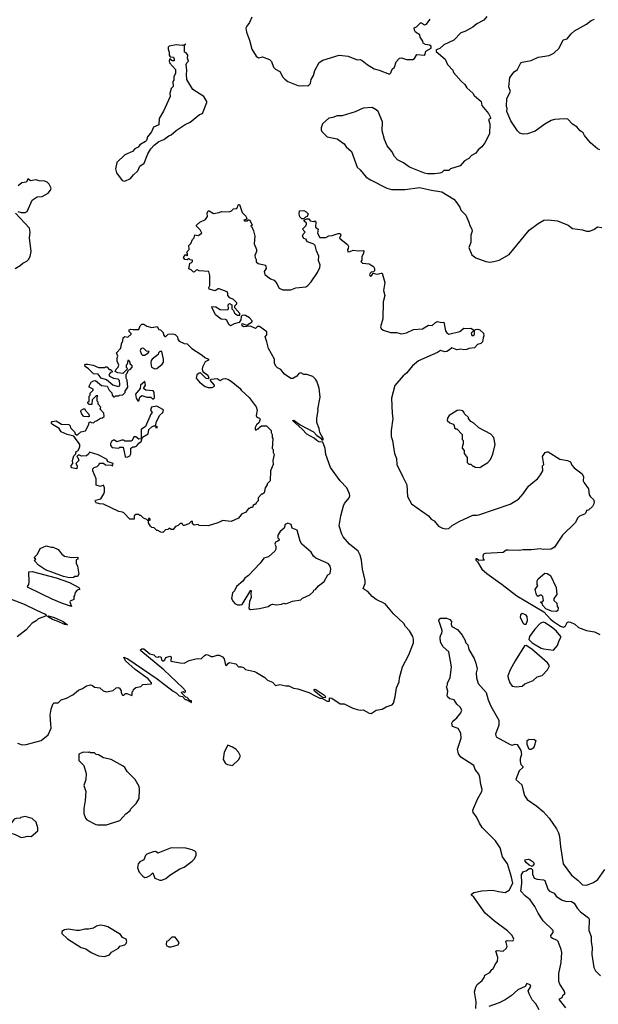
# Model space of a CAD drawing. Extents: x 2087054 to 2277909, y 548907 to 753496.
# Tile 276 of 444: x 2183361 to 2189112, y 666170 to 675959. Entities that reach past the tile are written whole.
import ezdxf

# ---------------------------------------------------------------- set-up
doc = ezdxf.new("R2010")
doc.units = 0

msp = doc.modelspace()

# ---------------------------------------------------------------- linework, layer by layer
at = {"layer": '0CON20XD'}
for points in [[(2185667.6, 675982.4), (2185645, 675931.2), (2185617.5, 675895), (2185610, 675875), (2185616.1, 675833.9), (2185645.7, 675755), (2185667.5, 675665), (2185712.9, 675595), (2185735, 675578), (2185775, 675588), (2185845, 675562.9), (2185863.1, 675543.1), (2185885, 675486.2), (2185905, 675466.7), (2185945, 675443.8), (2185975, 675388.8), (2185995, 675367.1), (2186025, 675344.4), (2186125, 675304.2), (2186155, 675300), (2186186.1, 675306.1), (2186225, 675302.5), (2186235, 675307.5), (2186250, 675325), (2186256.7, 675365), (2186282, 675405), (2186295.8, 675455), (2186337.3, 675532.7), (2186374.2, 675555.8), (2186535, 675607.1), (2186625.6, 675595.6), (2186715, 675560), (2186745, 675563.3), (2186765, 675553.8), (2186813, 675513), (2186885, 675470), (2186933.3, 675456.7), (2187035, 675418.8), (2187048.7, 675431.3), (2187063.2, 675466.8), (2187085, 675487.5), (2187101.2, 675538.8), (2187135, 675576), (2187155, 675581.2), (2187205, 675562.5), (2187267, 675563), (2187285, 675573.8), (2187308.3, 675611.7), (2187385, 675607.5), (2187392.5, 675615), (2187397.5, 675645), (2187450, 675675), (2187450, 675695), (2187435, 675706.7), (2187393.6, 675713.6), (2187370, 675725), (2187366.7, 675745), (2187342.5, 675785), (2187338.3, 675808.3), (2187295, 675833.3), (2187283.8, 675855), (2187283, 675877), (2187305, 675887.5), (2187345, 675927.5), (2187355, 675927.5), (2187385, 675907.5), (2187405, 675913.3), (2187442, 675965)], [(2188005, 675990), (2187973.3, 675955), (2187905, 675918), (2187865, 675884.2), (2187785, 675841.2), (2187745, 675826.7), (2187675, 675756.7), (2187575, 675708.8), (2187538.3, 675671.7), (2187501.7, 675658.3), (2187501.7, 675641.7), (2187590, 675565), (2187611.7, 675511.7), (2187665, 675456.7), (2187673.8, 675435), (2187748.3, 675348.3), (2187786.7, 675315), (2187805, 675282.5), (2187865, 675227.5), (2187877.5, 675205), (2187947.5, 675145), (2187953.3, 675105), (2188020, 675025), (2188040, 674985), (2188040, 674975), (2188020, 674965), (2188033.3, 674925), (2188030, 674825), (2187983.8, 674735), (2187953.3, 674695), (2187918, 674665), (2187895, 674631.2), (2187850.3, 674609.7), (2187825, 674579.2), (2187781.2, 674555), (2187740, 674505), (2187643.6, 674476.4), (2187625, 674460), (2187575, 674460), (2187555, 674440), (2187537, 674433), (2187485, 674427.5), (2187415, 674427.5), (2187385, 674433.3), (2187233.9, 674493.9), (2187176.1, 674536.1), (2187117, 674567), (2187085, 674600), (2187058.3, 674648.3), (2187013.3, 674705), (2186986.2, 674766.2), (2186963.6, 674853.6), (2186966.4, 674943.6), (2186922.5, 675045), (2186905, 675063.3), (2186865, 675086.7), (2186775, 675080), (2186695, 675042), (2186565, 675003.3), (2186515, 675003.8), (2186473.8, 674986.2), (2186435, 674980), (2186371.2, 674925), (2186356.7, 674885), (2186356.7, 674865), (2186365, 674847.5), (2186417.5, 674795), (2186515, 674773.8), (2186586.7, 674725), (2186606.7, 674695), (2186658.3, 674648.3), (2186715, 674492.5), (2186746.4, 674466.4), (2186805, 674392.5), (2186846.4, 674366.4), (2187010, 674285), (2187055, 674270), (2187191.7, 674271.7), (2187335, 674290), (2187455, 674262.5), (2187555, 674247.5), (2187677.5, 674175), (2187695, 674150), (2187736.1, 674096.1), (2187746.4, 674066.4), (2187793.8, 674015), (2187826.2, 673945), (2187835, 673912.5), (2187856.2, 673875), (2187858, 673855), (2187846.2, 673815), (2187843.3, 673745), (2187823.8, 673695), (2187855, 673620), (2187895, 673592.5), (2187995, 673553.3), (2188035, 673548.8)], [(2189127.5, 674665), (2189102.5, 674675), (2189035, 674733.3), (2188975.9, 674805.9), (2188961.2, 674835), (2188932.5, 674855), (2188897.5, 674895), (2188855, 674920), (2188808.3, 674968.3), (2188785, 674973.3), (2188725, 674971.2), (2188675, 674965.8), (2188644.3, 674955.7), (2188579.3, 674920.7), (2188485, 674850), (2188406.4, 674823.6), (2188365, 674820), (2188331.7, 674831.7), (2188307.5, 674855), (2188243, 674953), (2188202.5, 675045), (2188207.5, 675075), (2188200, 675095), (2188203.3, 675175), (2188237.5, 675245), (2188221.2, 675291.2), (2188234, 675385), (2188275, 675440), (2188307.5, 675465), (2188340.5, 675529.5), (2188355, 675538), (2188445, 675552), (2188515, 675585.8), (2188623.6, 675603.6), (2188670, 675625), (2188724.1, 675675.9), (2188762, 675758), (2188802, 675768), (2188841.7, 675818.3), (2188875, 675848.8), (2188993.3, 675915), (2189039.3, 675950.7), (2189072.5, 675965)], [(2184405, 674353.3), (2184461.7, 674378.3), (2184492.3, 674417.7), (2184535, 674457.5), (2184556.1, 674503.9), (2184597.3, 674532.7), (2184633.9, 674626.1), (2184663.9, 674676.1), (2184698.3, 674711.7), (2184743.9, 674746.1), (2184793.6, 674766.4), (2184842.5, 674805), (2184865, 674813.3), (2184915, 674857.5), (2185004.2, 674915.8), (2185055, 674938.8), (2185147.5, 675015), (2185177.5, 675025), (2185220, 675135), (2185220, 675145), (2185192.5, 675195), (2185082.5, 675265), (2185022.5, 675365), (2185017.5, 675415), (2185023.3, 675455), (2185017, 675513), (2185021.7, 675528.3), (2185037.5, 675545), (2185030, 675575), (2185032.5, 675605), (2185015, 675630), (2185000, 675635), (2185000, 675710), (2185008.3, 675711.7), (2185008.3, 675718.3), (2185000, 675710), (2184976.2, 675703.8), (2184915, 675708.2), (2184846, 675696), (2184836.7, 675685), (2184836.7, 675665), (2184847.5, 675635), (2184847.5, 675605), (2184858.3, 675588.3), (2184890, 675585), (2184897.5, 675565), (2184895, 675550), (2184875, 675550), (2184855, 675570), (2184847.5, 675545), (2184850.7, 675530.7), (2184910, 675465), (2184910, 675425), (2184892.5, 675395), (2184891.7, 675358.3), (2184883.3, 675345), (2184887.5, 675295), (2184867.5, 675275), (2184852.5, 675225), (2184856.7, 675195), (2184791.3, 675048.7), (2184748.6, 674975), (2184745, 674912.5), (2184690.7, 674889.3), (2184672.5, 674845), (2184632.9, 674795), (2184620.7, 674759.3), (2184611.2, 674748.8), (2184555, 674715.8), (2184538.3, 674691.7), (2184505, 674673.8), (2184482.5, 674647.5), (2184406.7, 674615), (2184325, 674537.5), (2184314.2, 674475), (2184324.2, 674435), (2184380.5, 674360.5), (2184405, 674353.3)], [(2183343.4, 674053.4), (2183375, 674040.6), (2183415, 674040.8), (2183437, 674053), (2183486.1, 674163.9), (2183535, 674196.2), (2183585, 674200), (2183643.3, 674235), (2183668, 674265), (2183673.3, 674285), (2183653.3, 674325), (2183635, 674343.8), (2183610, 674355), (2183555, 674356.7), (2183525, 674366.7), (2183467.5, 674357.5), (2183443.6, 674376.4), (2183430, 674345), (2183383, 674337), (2183345, 674307.5)], [(2186312.9, 671775), (2186287.6, 671797.6), (2186215, 671836.4), (2186168.5, 671888.5), (2186072.5, 671975), (2186085, 671975.6), (2186150.2, 671930.2), (2186279.7, 671859.7), (2186314, 671825), (2186352, 671802), (2186365, 671782.5), (2186377, 671783), (2186376.2, 671795), (2186342.5, 671855), (2186336.7, 671895), (2186313.3, 671955), (2186313.3, 671995), (2186326.7, 672075), (2186323.3, 672085), (2186346.7, 672205), (2186338.8, 672295), (2186313.6, 672363.6), (2186302.5, 672385), (2186275, 672410), (2186215, 672432.5), (2186185, 672430), (2186155, 672447.5), (2186135, 672440), (2186116.4, 672413.6), (2186075, 672390), (2186055, 672390), (2185993.6, 672433.6), (2185955, 672482.5), (2185925, 672497.5), (2185907.5, 672515), (2185892.5, 672545), (2185892.5, 672585), (2185835, 672690), (2185816.2, 672756.2), (2185800, 672805), (2185817.5, 672825), (2185817, 672857), (2185745, 672910), (2185725, 672907.5), (2185705, 672888.8), (2185655, 672912), (2185585, 672903.8), (2185573.3, 672915), (2185567.5, 672925), (2185573, 672937), (2185625, 672920), (2185637.5, 672935), (2185670, 672955), (2185670, 672965), (2185643.9, 672993.9), (2185605, 673017.5), (2185595, 673022.5), (2185571.7, 673018.3), (2185562.5, 673007.5), (2185557.5, 672975), (2185543.3, 672946.7), (2185494.3, 672935.7), (2185455, 672916.7), (2185439.5, 672929.5), (2185420.7, 672970.7), (2185405, 672977.5), (2185365, 672980), (2185307.5, 673025), (2185272.5, 673095), (2185271.7, 673108.3), (2185310, 673105), (2185355, 673076.7), (2185425, 673072.5), (2185437.5, 673085), (2185432.5, 673125), (2185445, 673136.7), (2185470, 673125), (2185470, 673085), (2185487, 673067), (2185495, 673040), (2185525, 673022.5), (2185548.3, 673021.7), (2185548.3, 673038.3), (2185500, 673095), (2185500, 673115), (2185520, 673135), (2185520, 673145), (2185485, 673177.5), (2185450, 673195), (2185430, 673215), (2185430, 673235), (2185421.7, 673251.7), (2185345, 673282.5), (2185335, 673282.5), (2185305, 673263.3), (2185245, 673280), (2185242.5, 673295), (2185252.5, 673315), (2185252.5, 673415), (2185240, 673455), (2185145, 673462.5), (2185125, 673472.5), (2185115, 673470), (2185095, 673450), (2185085, 673452.5), (2185065, 673472.5), (2185041.7, 673481.7), (2185047.5, 673515), (2185051.7, 673538.3), (2185065, 673540), (2185080, 673555), (2185078.3, 673568.3), (2185055, 673570), (2185045, 673580), (2185035, 673580), (2185025, 673570), (2185003, 673573), (2184990, 673595), (2185005, 673620), (2185015, 673620), (2185025, 673610), (2185030, 673615), (2185030, 673635), (2185020, 673645), (2185047, 673673), (2185042.5, 673715), (2185062.5, 673735), (2185077, 673773), (2185095, 673790), (2185101.7, 673818.3), (2185135, 673812.5), (2185170, 673835), (2185155, 673870), (2185120, 673905), (2185120, 673915), (2185150, 673945), (2185209.3, 673970.7), (2185227, 674003), (2185223.3, 674035), (2185235, 674060), (2185245, 674060), (2185287, 674033), (2185345, 674042.5), (2185367, 674053), (2185443, 674047), (2185465, 674057.5), (2185485, 674076.7), (2185518.3, 674081.7), (2185535, 674120), (2185545, 674120), (2185573, 674043), (2185610, 674005), (2185620, 673985), (2185608.3, 673971.7), (2185590, 673965), (2185595, 673960), (2185625, 673960), (2185631.7, 673968.3), (2185645, 673970), (2185667.5, 673925), (2185670, 673915), (2185660, 673905), (2185668.3, 673898.3), (2185685, 673860), (2185697, 673807), (2185691.7, 673731.7), (2185714, 673675), (2185713.8, 673655), (2185696.7, 673615), (2185700, 673595), (2185712.5, 673575), (2185713, 673553), (2185730, 673535), (2185805, 673517.5), (2185810, 673485), (2185792.5, 673455), (2185797.5, 673425), (2185855, 673382.5), (2185889.3, 673369.3), (2185917.5, 673335), (2185928.3, 673311.7), (2185940.7, 673290.7), (2185975, 673273.3), (2186055, 673273.8), (2186105, 673292), (2186205, 673303.8), (2186223.3, 673315), (2186257.3, 673352.7), (2186320, 673445), (2186343.8, 673495), (2186347.7, 673517.7), (2186330, 673565), (2186333, 673607), (2186309.5, 673659.5), (2186298.8, 673715), (2186285, 673727.5), (2186221.7, 673751.7), (2186210, 673765), (2186210, 673775), (2186185, 673782.5), (2186173.3, 673805), (2186177.5, 673825), (2186197.5, 673845), (2186173, 673877), (2186205, 673910), (2186210, 673925), (2186210, 673935), (2186190, 673955), (2186190, 673965), (2186215, 673980), (2186235, 673980), (2186248.3, 673958.3), (2186285, 673952.5), (2186295, 673957.5), (2186305, 673950), (2186302.5, 673895), (2186327.5, 673875), (2186321.2, 673835), (2186345, 673792.5), (2186405, 673792.5), (2186435, 673810), (2186467, 673813), (2186525, 673833.3), (2186545, 673832.5), (2186552.5, 673815), (2186540, 673785), (2186620, 673725), (2186627.5, 673705), (2186627, 673683), (2186620, 673675), (2186621.7, 673651.7), (2186645, 673652.5), (2186675, 673667.5), (2186725, 673660), (2186780, 673665), (2186776.7, 673635), (2186762.5, 673605), (2186761.7, 673568.3), (2186750, 673555), (2186768.3, 673538.3), (2186835, 673532.5), (2186877.5, 673505), (2186886.7, 673485), (2186887, 673463), (2186878.3, 673451.7), (2186855, 673447.5), (2186845, 673437.5), (2186837.5, 673425), (2186845, 673410), (2186856.4, 673413.6), (2186875, 673440), (2186915, 673427.5), (2186955, 673440), (2186965, 673437.5), (2186991.2, 673345), (2186977.5, 673265), (2186990, 673215), (2186973.8, 673155), (2186969.4, 672985), (2186946, 672905), (2186955, 672888.8), (2186975, 672872.5), (2187045, 672850), (2187105, 672847.5), (2187155, 672836), (2187205, 672844.2), (2187275, 672878), (2187365, 672886), (2187425, 672923.3), (2187461.7, 672918.3), (2187495, 672948.8), (2187515, 672957.5), (2187552.5, 672947.5), (2187575, 672950), (2187592, 672865), (2187605, 672846.2), (2187625, 672833.8), (2187735, 672860), (2187775, 672892.5), (2187795, 672887.5), (2187845, 672892.5), (2187870, 672875), (2187868.3, 672861.7), (2187848.3, 672841.7), (2187855, 672820), (2187875, 672820), (2187882.5, 672835), (2187881.7, 672868.3), (2187891.2, 672878.8), (2187915, 672883.3), (2187934.1, 672874.1), (2187970.7, 672840.7), (2187973.3, 672815), (2187967.5, 672795), (2187960, 672755), (2187945, 672740), (2187911.7, 672728.3), (2187880, 672695), (2187825, 672690), (2187805, 672680), (2187775, 672676.7), (2187745, 672683.3), (2187705, 672677.5), (2187655, 672697.5), (2187633.3, 672675), (2187605, 672660), (2187585, 672658), (2187545, 672668.8), (2187515, 672650), (2187325, 672567.1), (2187265, 672518.8), (2187205.5, 672444.5), (2187172, 672418), (2187088.7, 672321.3), (2187055.7, 672194.3), (2187062, 672045), (2187070, 671995), (2187053.3, 671875), (2187053.6, 671816.4), (2187065.8, 671775), (2187085.8, 671645.8), (2187107.7, 671597.7), (2187110, 671535), (2187168.1, 671415), (2187210, 671335), (2187215, 671217.5), (2187255.6, 671145), (2187425.5, 671025), (2187451.7, 670991.7), (2187478.8, 670975), (2187525, 670923.8), (2187564.1, 670904.1), (2187596.1, 670896.1), (2187625, 670901.2), (2187659.3, 670930.7), (2187729.7, 670970.3), (2187865, 671032.5), (2187905, 671031.4), (2187925, 671037.1), (2188237.4, 671142.6), (2188317.6, 671192.4), (2188365, 671246), (2188418.3, 671321.7), (2188445.6, 671344.4), (2188506.7, 671395), (2188538.8, 671435), (2188558.8, 671475), (2188558.3, 671521.7), (2188570, 671535), (2188557.5, 671615), (2188582.5, 671655), (2188605, 671664), (2188615, 671662), (2188728.3, 671588.3), (2188806.4, 671576.4), (2188835, 671562.5), (2188849.3, 671529.3), (2188872.3, 671502.3), (2188950, 671445), (2188963.8, 671415), (2188962.5, 671375), (2188970, 671355), (2189013.3, 671295), (2189022.5, 671235), (2189033.3, 671215), (2189065, 671187.5), (2189070, 671165), (2189068.8, 671145), (2189055, 671120), (2189015, 671082.5), (2188995, 671080), (2188987.5, 671055), (2188975, 671042.5), (2188926.4, 671023.6), (2188907.5, 671005), (2188883.3, 670955), (2188757.3, 670832.7), (2188676.7, 670715), (2188643.9, 670696.1), (2188565, 670692), (2188535, 670698.8), (2188447.5, 670687.5), (2188365, 670686.7), (2188325, 670680), (2188215, 670685.8), (2188195, 670683.3), (2188165, 670660), (2187986.8, 670653.2), (2187972, 670645), (2187962.5, 670625), (2187967, 670597), (2187980, 670585), (2187923.6, 670583.6), (2187905, 670600), (2187895, 670597.5), (2187893.8, 670585), (2187909.5, 670569.5), (2187954.6, 670494.6), (2188002.6, 670452.6), (2188155.7, 670345), (2188300.4, 670230.4), (2188570, 670070), (2188635, 669999.2), (2188665, 669975.6), (2188735, 669929.4), (2188765, 669919.2), (2188785, 669931.2), (2188802, 669965), (2188815, 669973.8), (2188835, 669969.2), (2188877.6, 669947.6), (2188915.8, 669915.8), (2188995, 669886.2), (2189075, 669874), (2189127.6, 669847.6)], [(2183315, 673486.7), (2183365, 673513.8), (2183391.9, 673538.1), (2183432.3, 673557.7), (2183450, 673575), (2183465.9, 673604.1), (2183476.2, 673655), (2183459.5, 673789.5), (2183466, 673845), (2183460, 673885), (2183320, 674035)], [(2186185, 673980), (2186165, 673980), (2186145, 674000), (2186137.5, 674025), (2186141.7, 674058.3), (2186185, 674062.5), (2186209.3, 674049.3), (2186227, 674027), (2186218.3, 674001.7), (2186203, 673997), (2186185, 673980)], [(2188035, 673548.8), (2188075, 673554.2), (2188125, 673568), (2188225, 673624.3), (2188423.3, 673866.7), (2188515, 673933.8), (2188570, 673965), (2188615, 673970), (2188705, 673960), (2188813.3, 673915), (2188855, 673884.3), (2188955, 673870.8), (2188995, 673856), (2189025, 673857.5), (2189067.3, 673872.7), (2189105, 673898.8), (2189147.9, 673892.1)], [(2184785, 670860), (2184763, 670863), (2184735, 670880), (2184725, 670880), (2184698.3, 670908.3), (2184675, 670910), (2184661.7, 670921.7), (2184640, 670955), (2184640, 670980), (2184660, 670985), (2184655, 671000), (2184641.7, 670998.3), (2184640, 670980), (2184635, 670980), (2184625, 670990), (2184591.7, 671001.7), (2184565, 671030), (2184555, 671030), (2184545, 671040), (2184515, 671040), (2184500, 671025), (2184498.3, 670991.7), (2184455, 670992.5), (2184396.4, 671056.4), (2184383.3, 671063.3), (2184345, 671067.5), (2184195, 671143.3), (2184155, 671143.8), (2184120, 671155), (2184110, 671175), (2184115, 671182.5), (2184166.4, 671193.6), (2184196.1, 671243.9), (2184203.8, 671265), (2184203, 671303), (2184195, 671330), (2184165, 671317.5), (2184121.7, 671331.7), (2184120, 671395), (2184087.5, 671475), (2184088.3, 671491.7), (2184100, 671505), (2184130, 671515), (2184150, 671535), (2184155, 671550), (2184195, 671550), (2184213, 671533), (2184275, 671530), (2184285, 671520), (2184290, 671545), (2184241.7, 671561.7), (2184230, 671575), (2184230, 671585), (2184141.7, 671631.7), (2184055, 671660), (2184045, 671640), (2184025, 671622.5), (2183975, 671620), (2183955, 671630), (2183941.7, 671628.3), (2183930, 671615), (2183940, 671605), (2183950, 671575), (2183920, 671545), (2183931.7, 671521.7), (2183928.3, 671491.7), (2183875, 671502.5), (2183872.5, 671525), (2183890, 671545), (2183887.5, 671575), (2183898.3, 671621.7), (2183918.3, 671641.7), (2183922.5, 671665), (2183938.3, 671671.7), (2183952.5, 671695), (2183960, 671715), (2183957.5, 671735), (2183898.3, 671818.3), (2183833.6, 671833.6), (2183775, 671862.5), (2183753.3, 671893.3), (2183687.5, 671935), (2183677.5, 671945), (2183677.5, 671955), (2183685, 671962.5), (2183725, 671970), (2183778.3, 671938.3), (2183850, 671935), (2183861.7, 671921.7), (2183865, 671900), (2183905, 671860), (2183911.7, 671841.7), (2183925, 671830), (2183935, 671830), (2183968.3, 671861.7), (2184015, 671870), (2184047.5, 671935), (2184051.7, 671958.3), (2184065, 671960), (2184073, 671953), (2184095, 671950), (2184111.7, 671968.3), (2184125, 671970), (2184165, 671997.5), (2184185, 672000), (2184200, 672015), (2184197, 672047), (2184160, 672085), (2184167, 672107), (2184140, 672135), (2184140, 672155), (2184130, 672165), (2184130, 672205), (2184138.3, 672218.3), (2184121.7, 672218.3), (2184081.7, 672178.3), (2184078.3, 672131.7), (2184053, 672133), (2184040, 672145), (2184040, 672155), (2184050, 672165), (2184050, 672215), (2184060, 672225), (2184063, 672247), (2184090, 672275), (2184090, 672285), (2184050, 672305), (2184050, 672315), (2184072.5, 672355), (2184095, 672367.5), (2184115, 672370), (2184175, 672322.5), (2184230, 672315), (2184250, 672275), (2184278.3, 672248.3), (2184280, 672225), (2184295, 672210), (2184305, 672210), (2184315, 672220), (2184345, 672220), (2184353, 672227), (2184385, 672230), (2184408.3, 672251.7), (2184410, 672265), (2184437.5, 672305), (2184430, 672375), (2184420, 672395), (2184420, 672435), (2184430, 672445), (2184441.7, 672478.3), (2184458.3, 672481.7), (2184480, 672505), (2184478.3, 672518.3), (2184460, 672535), (2184460, 672555), (2184445, 672570), (2184435, 672570), (2184430, 672535), (2184420, 672525), (2184420, 672505), (2184430, 672495), (2184425, 672480), (2184387.5, 672442.5), (2184335, 672447.5), (2184311.7, 672461.7), (2184320, 672485), (2184340, 672505), (2184347.5, 672525), (2184330, 672565), (2184330, 672595), (2184337.5, 672615), (2184323, 672647), (2184367, 672693), (2184373, 672737), (2184387.5, 672765), (2184390, 672795), (2184405, 672807.5), (2184437, 672803), (2184468.3, 672831.7), (2184468.3, 672838.3), (2184448.3, 672858.3), (2184450, 672875), (2184465, 672882.5), (2184485, 672877.5), (2184545, 672880), (2184560, 672915), (2184575, 672930), (2184595, 672932.5), (2184625, 672912.5), (2184675, 672900), (2184727, 672907), (2184745, 672880), (2184760, 672875), (2184788.3, 672848.3), (2184790, 672825), (2184805, 672810), (2184815, 672810), (2184838.3, 672831.7), (2184884, 672836), (2184905, 672829.2), (2184930, 672805), (2184933, 672783), (2184945, 672762.5), (2184995, 672740), (2185025, 672737.5), (2185070.7, 672690.7), (2185175, 672624.3), (2185201.3, 672601.3), (2185238.8, 672585), (2185236.7, 672575), (2185203.9, 672556.1), (2185177.5, 672505), (2185174, 672484), (2185181.7, 672461.7), (2185232.5, 672425), (2185242.5, 672395), (2185235, 672387.5), (2185215, 672392.5), (2185157.5, 672447.5), (2185145, 672443.3), (2185123.1, 672426.9), (2185116.1, 672396.1), (2185147.5, 672355), (2185205, 672313.3), (2185235, 672303.3), (2185275, 672303.3), (2185295.9, 672314.1), (2185296.7, 672325), (2185253.3, 672375), (2185263.6, 672386.4), (2185325, 672392.5), (2185355, 672370), (2185385, 672388.8), (2185405, 672392.5), (2185430, 672385), (2185462.5, 672365), (2185553, 672293), (2185562.5, 672275), (2185643, 672203), (2185710.7, 672110.7), (2185720, 672075), (2185710, 672025), (2185718.3, 672008.3), (2185746.1, 671996.1), (2185751.2, 671985), (2185738.8, 671951.2), (2185715, 671930), (2185702.5, 671905), (2185701.7, 671881.7), (2185715, 671880), (2185725, 671890), (2185735, 671890), (2185740, 671905), (2185765, 671920), (2185815, 671920), (2185860, 671875), (2185860, 671855), (2185870, 671835), (2185870, 671805), (2185877.5, 671795), (2185870, 671695), (2185880, 671685), (2185880, 671655), (2185890, 671635), (2185877.5, 671575), (2185880, 671535), (2185852.5, 671475), (2185850, 671375), (2185820, 671345), (2185820, 671335), (2185800, 671305), (2185790, 671255), (2185775, 671240), (2185765, 671240), (2185730, 671205), (2185730, 671175), (2185710, 671155), (2185705, 671140), (2185695, 671140), (2185681.7, 671128.3), (2185675, 671110), (2185655, 671110), (2185645, 671100), (2185635, 671100), (2185605, 671060), (2185570, 671045), (2185535, 671002.5), (2185461.7, 670968.3), (2185375, 670980), (2185368.3, 670971.7), (2185330, 670955), (2185235, 670927.5), (2185145, 670930), (2185135, 670940), (2185095, 670932.5), (2185080, 670945), (2185078.3, 670968.3), (2185065, 670970), (2185042.5, 670947.5), (2184995, 670930), (2184985, 670930), (2184975, 670950), (2184955, 670950), (2184935, 670930), (2184910.7, 670919.3), (2184885, 670890), (2184865, 670890), (2184855, 670900), (2184845, 670900), (2184835, 670890), (2184811.7, 670888.3), (2184785, 670860)], [(2184605, 672622.5), (2184621.7, 672638.3), (2184635, 672640), (2184648.3, 672658.3), (2184621.7, 672661.7), (2184595, 672690), (2184577, 672693), (2184565, 672687.5), (2184560, 672665), (2184573, 672633), (2184583, 672623), (2184605, 672622.5)], [(2184705, 672487.5), (2184725, 672492.5), (2184775.9, 672534.1), (2184790, 672555), (2184791.2, 672585), (2184775, 672660), (2184755, 672660), (2184740, 672645), (2184738.3, 672631.7), (2184677.5, 672585), (2184668.3, 672571.7), (2184663.3, 672545), (2184672.5, 672505), (2184705, 672487.5)], [(2184345, 672310), (2184286.4, 672326.4), (2184225, 672377.5), (2184170, 672395), (2184140, 672435), (2184095, 672436.7), (2184046.4, 672486.4), (2184010.7, 672510.7), (2184007.5, 672525), (2184015, 672532.5), (2184035, 672532.5), (2184093, 672523), (2184145, 672500), (2184205, 672500), (2184213, 672507), (2184227, 672507), (2184251.7, 672481.7), (2184265, 672480), (2184280, 672465), (2184280, 672455), (2184265, 672450), (2184253, 672437), (2184247.5, 672425), (2184252.5, 672415), (2184295, 672393.3), (2184335, 672387.5), (2184350, 672375), (2184352.5, 672325), (2184345, 672310)], [(2184545, 672170), (2184556.7, 672205), (2184575, 672223.8), (2184625, 672206), (2184665, 672207.5), (2184685, 672187.5), (2184700, 672200), (2184696.7, 672255), (2184689.3, 672269.3), (2184615, 672276.7), (2184591.7, 672291.7), (2184612.5, 672325), (2184605, 672360), (2184562.5, 672325), (2184558.3, 672291.7), (2184513.3, 672235), (2184517.5, 672195), (2184535, 672170), (2184545, 672170)], [(2184045, 672010), (2184000, 672015), (2183978.3, 672038.3), (2183970, 672065), (2183973.6, 672076.4), (2183995, 672090), (2184008.3, 672088.3), (2184012.5, 672075), (2184047, 672037), (2184050, 672015), (2184045, 672010)], [(2184415, 671610), (2184435, 671612.5), (2184456.4, 671623.6), (2184466.4, 671643.6), (2184465, 671700), (2184485, 671712.5), (2184505, 671712.5), (2184525, 671723.3), (2184545, 671747.5), (2184570, 671765), (2184581.7, 671808.3), (2184638, 671842), (2184644, 671886), (2184675, 671912.5), (2184695, 671920), (2184710, 671920), (2184715, 671900), (2184730, 671905), (2184710, 671920), (2184720, 671965), (2184754.2, 672025.8), (2184783.8, 672055), (2184790, 672075), (2184783.6, 672083.6), (2184725, 672116.2), (2184670, 672105), (2184662.5, 672075), (2184677, 672053), (2184663, 672037), (2184610, 671915), (2184570, 671885), (2184568.3, 671791.7), (2184545, 671787.5), (2184515, 671810), (2184495, 671810), (2184477.5, 671775), (2184465, 671770), (2184405, 671770), (2184395, 671780), (2184375, 671780), (2184325, 671762.5), (2184305, 671780), (2184295, 671780), (2184272.5, 671765), (2184262.5, 671745), (2184262.5, 671725), (2184280, 671705), (2184345, 671700), (2184355, 671710), (2184388.3, 671708.3), (2184410, 671615), (2184415, 671610)], [(2187935, 671507.5), (2187945, 671512.5), (2188012.5, 671555), (2188040, 671585), (2188065, 671640), (2188086.7, 671735), (2188073.3, 671805), (2188045, 671837.5), (2187925, 671900), (2187875, 671947.5), (2187843.6, 671963.6), (2187820, 671995), (2187820, 672005), (2187781.7, 672041.7), (2187780, 672055), (2187765, 672070), (2187735, 672077.5), (2187708.3, 672071.7), (2187630, 672025), (2187613, 671997), (2187610, 671975), (2187635, 671950), (2187668.3, 671938.3), (2187680, 671925), (2187681.7, 671901.7), (2187695, 671890), (2187705, 671890), (2187760, 671835), (2187760, 671785), (2187770, 671775), (2187770, 671735), (2187763, 671727), (2187758.3, 671698.3), (2187780, 671675), (2187780, 671645), (2187807, 671607), (2187810, 671555), (2187825, 671540), (2187845, 671540), (2187865, 671520), (2187875, 671520), (2187888.3, 671508.3), (2187935, 671507.5)], [(2183340, 668765), (2183385, 668750), (2183426.1, 668753.9), (2183575, 668793.3), (2183645, 668850), (2183672.5, 668915), (2183670, 668955), (2183663.3, 669045), (2183673.3, 669105), (2183690, 669155), (2183705, 669167.5), (2183745, 669167.5), (2183775, 669197.5), (2183825, 669212.5), (2183890, 669245), (2183945, 669292.5), (2183985, 669310), (2184025, 669336.7), (2184066.4, 669346.4), (2184085, 669340), (2184105, 669322.5), (2184157, 669317), (2184190, 669285), (2184225, 669277.5), (2184291.7, 669288.3), (2184320, 669315), (2184339.3, 669319.3), (2184353, 669313), (2184370, 669285), (2184370, 669265), (2184383, 669243), (2184397, 669243), (2184411.7, 669258.3), (2184425, 669260), (2184475, 669240), (2184480, 669245), (2184480, 669275), (2184490, 669285), (2184491.7, 669298.3), (2184515, 669320), (2184565, 669330), (2184585, 669350), (2184670, 669355), (2184672.5, 669365), (2184638, 669405), (2184507.5, 669497.5), (2184414, 669585), (2184395, 669620), (2184435, 669603.8), (2184726.7, 669405), (2184885, 669283.8), (2184916.4, 669266.4), (2184945, 669237.5), (2184978.3, 669228.3), (2185005, 669200), (2185015, 669200), (2185068.3, 669171.7), (2185068.3, 669188.3), (2185051.7, 669191.7), (2185025, 669220), (2185011.7, 669221.7), (2184970, 669265), (2184973, 669277), (2184985, 669280), (2184995, 669270), (2185010, 669275), (2185010, 669285), (2184982.5, 669315), (2184794, 669495), (2184566.7, 669685), (2184562.5, 669695), (2184575, 669703.3), (2184595, 669703.3), (2184654.2, 669654.2), (2184693.8, 669643.8), (2184715, 669624.2), (2184735, 669620), (2184745, 669627.5), (2184760, 669625), (2184767, 669617), (2184770, 669595), (2184785, 669581.2), (2184802.5, 669595), (2184813.8, 669616.2), (2184855, 669632.5), (2184867.5, 669625), (2184861.7, 669581.7), (2184957, 669563), (2184995, 669562.5), (2185045, 669587.5), (2185125, 669607.5), (2185165, 669603.3), (2185193.3, 669635), (2185215, 669646.2), (2185230, 669645), (2185265, 669627.5), (2185285, 669627.5), (2185325, 669641.2), (2185345, 669639.2), (2185378, 669625), (2185392.5, 669605), (2185405, 669540), (2185415, 669537.5), (2185435, 669562.5), (2185447, 669567), (2185510, 669555), (2185536.4, 669526.4), (2185565, 669523.3), (2185585, 669516.7), (2185605, 669499.2), (2185695, 669478.8), (2185715, 669468.8), (2185798.3, 669418.3), (2185825, 669392.5), (2185875, 669372.5), (2185905, 669340), (2185945, 669350), (2186005, 669336), (2186035, 669335.8), (2186083.6, 669313.6), (2186126.5, 669306.5), (2186235, 669270), (2186297.5, 669235), (2186345, 669213.8), (2186362.5, 669212.5), (2186416.7, 669183.3), (2186440, 669185), (2186440, 669215), (2186465, 669213.8), (2186545, 669157.5), (2186585, 669155.6), (2186673.3, 669113.3), (2186715, 669102.2), (2186745, 669095.6), (2186775, 669098), (2186835, 669064.3), (2186855, 669061.2), (2186905, 669092.5), (2186965, 669102.5), (2187005, 669128), (2187063.9, 669146.1), (2187075.8, 669164.2), (2187094.2, 669225), (2187106.7, 669315), (2187131.2, 669375), (2187136.2, 669415), (2187166.7, 669525), (2187230, 669645), (2187275.7, 669765), (2187275, 669800), (2187267.1, 669825), (2187235, 669881.2), (2187196, 669925), (2187178, 669955), (2187075, 670052), (2186995, 670150), (2186903.3, 670195), (2186863.8, 670225), (2186821.2, 670275), (2186790.9, 670290.9), (2186774, 670305), (2186795.6, 670354.4), (2186793.6, 670383.6), (2186768.5, 670495), (2186758.9, 670585), (2186744.4, 670635), (2186724.4, 670675), (2186640.6, 670745), (2186577.1, 670817.1), (2186561.4, 670845), (2186537.1, 670925), (2186552.4, 671027.6), (2186578.9, 671125), (2186590.5, 671149.5), (2186634.4, 671205), (2186641.9, 671225), (2186640.6, 671245), (2186613.1, 671305), (2186544.7, 671374.7), (2186448.5, 671505), (2186403.5, 671635), (2186397.5, 671695), (2186375, 671760), (2186335, 671762), (2186312.9, 671775)], [(2185655, 670096.2), (2185745, 670103.3), (2185830, 670125), (2185855, 670142.5), (2185875, 670147.5), (2185915, 670142.5), (2185961.7, 670148.3), (2185985, 670157.5), (2186005, 670152.5), (2186073, 670177), (2186155, 670190), (2186171.7, 670208.3), (2186245, 670240), (2186280, 670275), (2186283.6, 670286.4), (2186300, 670295), (2186330.7, 670329.3), (2186386.4, 670373.6), (2186425, 670440), (2186446.1, 670453.9), (2186453.8, 670495), (2186447, 670527), (2186428.8, 670548.8), (2186405, 670562.5), (2186303.9, 670603.9), (2186282.5, 670625), (2186257.5, 670665), (2186165, 670743.3), (2186147.5, 670775), (2186120, 670885), (2186070, 670905), (2186058.3, 670938.3), (2186025, 670952.5), (2186000.7, 670939.3), (2185990, 670905), (2185950.7, 670869.3), (2185927.5, 670835), (2185928.3, 670808.3), (2185940, 670795), (2185940, 670785), (2185927, 670773), (2185902.5, 670765), (2185897.5, 670745), (2185907.5, 670725), (2185907.5, 670695), (2185896.4, 670673.6), (2185835, 670617.5), (2185787.5, 670605), (2185752.5, 670555), (2185635, 670432.5), (2185597.5, 670405), (2185580, 670375), (2185517, 670323), (2185495, 670280), (2185475, 670260), (2185467.5, 670205), (2185483, 670173), (2185500, 670155), (2185525, 670142.5), (2185555, 670140), (2185572.5, 670145), (2185657.5, 670287.5), (2185662.5, 670275), (2185658.6, 670255), (2185663.1, 670215), (2185644.5, 670175), (2185640, 670105), (2185655, 670096.2)], [(2183855, 670410.8), (2183795, 670424), (2183619.3, 670489.3), (2183546.7, 670535), (2183512.5, 670575), (2183510, 670585), (2183520, 670595), (2183510, 670605), (2183510, 670615), (2183537.5, 670645), (2183565, 670700), (2183625, 670727.5), (2183673.6, 670713.6), (2183695, 670713.3), (2183745, 670692.5), (2183780, 670645), (2183805, 670626.7), (2183875, 670613.3), (2183940, 670615), (2183940, 670595), (2183923, 670587), (2183922.5, 670555), (2183936.4, 670526.4), (2183950, 670445), (2183937, 670423), (2183908.3, 670421.7), (2183895, 670413.8), (2183855, 670410.8)], [(2183875, 670123.3), (2183785, 670153.8), (2183685, 670198.2), (2183444, 670315), (2183440, 670325), (2183453.3, 670345), (2183456.2, 670365), (2183450.7, 670469.3), (2183485, 670472.5), (2183725, 670408.1), (2183855, 670362.5), (2183947.5, 670315), (2183960, 670295), (2183933.9, 670286.1), (2183912.5, 670265), (2183907.5, 670235), (2183900, 670225), (2183900, 670195), (2183861.7, 670178.3), (2183858.3, 670171.7), (2183875, 670123.3)], [(2188695, 670073.3), (2188647.7, 670077.7), (2188590.7, 670100.7), (2188560, 670135), (2188558.3, 670148.3), (2188540, 670165), (2188540, 670170), (2188558.3, 670171.7), (2188567, 670183), (2188560, 670225), (2188546.7, 670236.7), (2188535, 670237.5), (2188515, 670222.5), (2188501.2, 670235), (2188492.5, 670255), (2188483.3, 670295), (2188510, 670335), (2188502.5, 670345), (2188505, 670380), (2188515, 670400), (2188580, 670455), (2188605, 670453.8), (2188635, 670431.2), (2188692.5, 670315), (2188700, 670245), (2188670, 670205), (2188670, 670185), (2188698.3, 670158.3), (2188703, 670123), (2188711.7, 670111.7), (2188710, 670085), (2188695, 670073.3)], [(2183075, 670275.4), (2183406.9, 670146.9), (2183521.7, 670091.7), (2183615, 670047.5), (2183628.3, 670031.7), (2183546.4, 670003.6), (2183525, 669982.5), (2183485, 669957.5), (2183425.9, 669894.1), (2183336.1, 669823.9)], [(2183835, 669943.3), (2183810, 669945), (2183735, 669980), (2183686.7, 669995), (2183637.5, 670025), (2183647.5, 670032.5), (2183705.4, 670015.4), (2183793.8, 669975), (2183835, 669943.3)], [(2187893, 666127), (2187896.7, 666195), (2187882.5, 666295), (2187895, 666340), (2187907.5, 666365), (2187956.7, 666405), (2187977.5, 666435), (2187985, 666460), (2188033, 666487), (2188053.6, 666516.4), (2188066.4, 666523.6), (2188089.3, 666570.7), (2188110, 666595), (2188113.8, 666635), (2188091.7, 666698.3), (2188105, 666703.8), (2188165, 666697.5), (2188197.5, 666725), (2188206.2, 666743.8), (2188192, 666798), (2188205, 666804), (2188255, 666800), (2188266.2, 666805), (2188272, 666818), (2188255, 666854.2), (2188210.2, 666900.2), (2188078.5, 666995), (2187987.8, 667075), (2187873.3, 667235), (2187850, 667255), (2187852.5, 667265), (2187875, 667280), (2187955, 667298.8), (2188065, 667304), (2188121.2, 667291.2), (2188185, 667282.5), (2188225, 667304.2), (2188261.2, 667375), (2188249.6, 667435), (2188207.8, 667565), (2188158, 667635), (2188135, 667726.7), (2188088.5, 667795), (2187957.6, 667927.6), (2187930.5, 667970.5), (2187902.8, 668035), (2187869.2, 668075), (2187865.4, 668095), (2187870.4, 668115), (2187915.3, 668215), (2187954.7, 668285), (2187956.3, 668305), (2187943.1, 668355), (2187935, 668428.8), (2187925, 668458.6), (2187889.2, 668505), (2187873.9, 668543.9), (2187746.4, 668626.4), (2187720.9, 668660.9), (2187713.8, 668705), (2187747.5, 668815), (2187745.4, 668865.4), (2187720.3, 668910.3), (2187662.4, 668932.4), (2187655.9, 668964.1), (2187665.8, 668984.2), (2187705, 669017.5), (2187745, 669067.5), (2187756.2, 669095), (2187738, 669125), (2187704.3, 669154.3), (2187677.7, 669197.7), (2187635, 669206.7), (2187615, 669222.5), (2187610, 669235), (2187617, 669283), (2187602.5, 669325), (2187612.5, 669345), (2187612.5, 669365), (2187638.8, 669415), (2187653.8, 669525), (2187627.5, 669675), (2187570, 669725), (2187545, 669770), (2187539.3, 669820.7), (2187546.4, 669843.6), (2187557.5, 669855), (2187560, 669885), (2187527.5, 669985), (2187531.7, 669998.3), (2187545, 670007.5), (2187603, 670007), (2187637.5, 669995), (2187651.2, 669975), (2187649.3, 669949.3), (2187657, 669927), (2187713.3, 669895), (2187758.8, 669838.8), (2187783.9, 669793.9), (2187793.9, 669763.9), (2187813.6, 669743.6), (2187826.1, 669696.1), (2187878.3, 669608.3), (2187895, 669562.5), (2187907.5, 669505), (2187898.6, 669465), (2187900, 669415), (2187918.3, 669358.3), (2187998.3, 669268.3), (2188017, 669197), (2188044.6, 669135), (2188124.6, 668995), (2188123.6, 668945), (2188090, 668855), (2188095, 668827.5), (2188235, 668753.3), (2188255, 668747.5), (2188285, 668756.7), (2188305, 668753.8), (2188341.9, 668691.9), (2188350, 668655), (2188335, 668610), (2188334, 668585), (2188343, 668553), (2188360, 668535), (2188360, 668525), (2188325, 668490), (2188292.5, 668405), (2188350.9, 668350.9), (2188363.6, 668296.4), (2188378.8, 668245), (2188403.3, 668205), (2188500.5, 668140.5), (2188565, 668086.7), (2188625, 668020), (2188695.8, 667915), (2188716.9, 667875), (2188727.2, 667837.2), (2188736.4, 667735), (2188762.9, 667565), (2188844.3, 667455), (2188908, 667405), (2188955, 667358), (2188995, 667354.4), (2189065, 667380.6), (2189108.1, 667411.9), (2189175, 667510)], [(2188395, 669950), (2188407.5, 669985), (2188403.8, 670025), (2188390.5, 670040.5), (2188353.8, 670056.2), (2188338.3, 670041.7), (2188336, 670015), (2188365, 669957.5), (2188375, 669950), (2188395, 669950)], [(2188665, 669691.2), (2188705, 669736.2), (2188721.2, 669785), (2188740, 669815), (2188739.2, 669825), (2188691.6, 669881.6), (2188647.7, 669917.7), (2188585, 669961.5), (2188565, 669969.1), (2188553, 669967), (2188534.6, 669955.4), (2188481.2, 669898.8), (2188426.9, 669825), (2188420.5, 669795), (2188453.3, 669763.3), (2188545, 669711.1), (2188567.3, 669702.7), (2188665, 669691.2)], [(2188295, 669327.5), (2188355, 669332.5), (2188383, 669357), (2188465, 669390), (2188503, 669427), (2188555, 669440), (2188607.5, 669495), (2188626.7, 669535), (2188605.8, 669565), (2188450.7, 669700.7), (2188395, 669737.5), (2188377.8, 669732.2), (2188285.4, 669585), (2188235, 669495.7), (2188213.8, 669435), (2188215, 669412.5), (2188230.8, 669365), (2188255, 669332.5), (2188295, 669327.5)], [(2186395, 669217.5), (2186378.3, 669218.3), (2186353.3, 669233.3), (2186291.4, 669281.4), (2186285, 669297.5), (2186295, 669303.3), (2186305, 669300.8), (2186385, 669246.2), (2186402.5, 669225), (2186395, 669217.5)], [(2188445, 668703.3), (2188423.6, 668703.6), (2188403.4, 668753.4), (2188405, 668793.3), (2188425, 668805.7), (2188473, 668803), (2188491.7, 668791.7), (2188475, 668732.5), (2188463.9, 668716.1), (2188445, 668703.3)], [(2185475, 668542.5), (2185535, 668600), (2185556.2, 668635), (2185535.6, 668675), (2185508.5, 668705), (2185475, 668726.9), (2185430, 668745), (2185393.3, 668675), (2185383.6, 668603.6), (2185405, 668562.5), (2185425, 668552.5), (2185475, 668542.5)], [(2184225, 667953.3), (2184355, 667997.5), (2184415, 668062.5), (2184457.5, 668095), (2184467, 668113), (2184517.5, 668165), (2184547.5, 668215), (2184552.5, 668305), (2184547.5, 668335), (2184507.5, 668405), (2184430, 668485), (2184407.5, 668525), (2184388.3, 668538.3), (2184270, 668605), (2184195, 668620), (2184145, 668650), (2184121.7, 668651.7), (2184105, 668670), (2184065, 668670), (2184055, 668677.5), (2184045, 668672.5), (2183993.6, 668676.4), (2183950, 668655), (2183950, 668595), (2184000, 668545), (2184022.5, 668465), (2184017.5, 668405), (2183997.5, 668345), (2184017.5, 668285), (2184012.5, 668195), (2183997.5, 668115), (2183997.5, 668065), (2184015, 668020), (2184030, 668005), (2184118.3, 667958.3), (2184135, 667953.3), (2184225, 667953.3)], [(2183375, 667827.5), (2183415, 667833.3), (2183435, 667840), (2183475, 667837.5), (2183540, 667895), (2183542.5, 667925), (2183525, 667980), (2183486.1, 668016.1), (2183415, 668036.7), (2183373, 668027), (2183365, 668020), (2183325, 668017.5), (2183305, 668010), (2183250, 667935), (2183250, 667925), (2183260, 667915), (2183263, 667873), (2183315, 667857.5), (2183375, 667827.5)], [(2184775, 667403.3), (2184815, 667420), (2184855, 667452.5), (2184952.5, 667515), (2184995, 667533.3), (2185075.9, 667594.1), (2185096.1, 667613.9), (2185115, 667650), (2185116.7, 667675), (2185107.7, 667687.7), (2185075.9, 667705.9), (2185013.6, 667723.6), (2184865, 667726.2), (2184735, 667672.5), (2184715, 667687.5), (2184687, 667687), (2184625, 667662.5), (2184611.7, 667648.3), (2184593.9, 667606.1), (2184554.4, 667585.6), (2184540, 667565), (2184533.3, 667525), (2184547.5, 667485), (2184584.1, 667444.1), (2184605, 667431.2), (2184625, 667434), (2184658.3, 667451.7), (2184685, 667477.5), (2184705, 667423.3), (2184755, 667403.3), (2184775, 667403.3)], [(2188455, 667540), (2188425, 667552.5), (2188397, 667577), (2188384.1, 667594.1), (2188382.5, 667607.5), (2188415, 667612.5), (2188436.1, 667606.1), (2188465, 667586.2), (2188473.8, 667565), (2188455, 667540)], [(2188790, 666135), (2188726.7, 666215), (2188727.5, 666225), (2188752.5, 666237.5), (2188762.5, 666265), (2188777.5, 666275), (2188780, 666285), (2188774, 666305), (2188730.1, 666370.1), (2188720.6, 666395), (2188720.3, 666475), (2188741.6, 666585), (2188750, 666685), (2188744.1, 666715), (2188712.2, 666795), (2188698.3, 666808.3), (2188655, 666824.5), (2188642.5, 666835), (2188640, 666855), (2188662.5, 666885), (2188662.5, 666905), (2188565, 666998.8), (2188514.2, 667075), (2188482, 667142), (2188435, 667207.5), (2188385, 667248), (2188342.8, 667295), (2188350.2, 667369.8), (2188349.1, 667460.9), (2188369.3, 667490.7), (2188395, 667497.5), (2188425, 667520), (2188445, 667520), (2188456.4, 667506.4), (2188458.8, 667465), (2188474.1, 667424.1), (2188504.2, 667414.2), (2188567.5, 667407.5), (2188580, 667400), (2188610, 667315), (2188627.5, 667295), (2188673, 667273), (2188692.5, 667245), (2188745, 667206.7), (2188784.1, 667194.1), (2188845, 667193.3), (2188872.5, 667175), (2188901.2, 667125), (2188935, 667087.5), (2189015, 667030), (2189020, 667015), (2189017.1, 666905), (2189040, 666845), (2189041.2, 666791.2), (2189051.2, 666735), (2189047.5, 666665), (2189065.8, 666535), (2189085, 666503.8), (2189133.2, 666453.2)], [(2184205, 666643.3), (2184255, 666662.5), (2184275, 666687.5), (2184343, 666727), (2184355, 666747.5), (2184405, 666760), (2184419.2, 666775), (2184425.7, 666795), (2184418.8, 666818.8), (2184383.6, 666833.6), (2184363, 666863), (2184238.3, 666938.3), (2184205, 666951.2), (2184165, 666956.2), (2184125, 666947.5), (2184095, 666927.5), (2184045, 666917.5), (2184007, 666917), (2183956.4, 666903.6), (2183925, 666902.5), (2183845, 666917.5), (2183805, 666910), (2183780, 666895), (2183780, 666875), (2183835, 666820), (2183972.5, 666735), (2184019.5, 666719.5), (2184072.5, 666685), (2184145, 666652.5), (2184205, 666643.3)], [(2184845, 666740), (2184865, 666742.5), (2184935, 666762.5), (2184947, 666783), (2184905, 666837.5), (2184873.3, 666836.7), (2184838.3, 666801.7), (2184820, 666795), (2184817.5, 666765), (2184825, 666750), (2184845, 666740)], [(2188523.3, 666115), (2188490, 666175), (2188453.1, 666213.1), (2188423.8, 666275), (2188416.2, 666305), (2188441.2, 666345), (2188435, 666363.3), (2188402.5, 666375), (2188384.1, 666345.9), (2188312.5, 666315), (2188245.8, 666254.2), (2188185, 666213.3), (2188125.9, 666184.1), (2188025, 666146.7)]]:
    msp.add_lwpolyline(points, dxfattribs=at)

doc.saveas('drawing.dxf')
